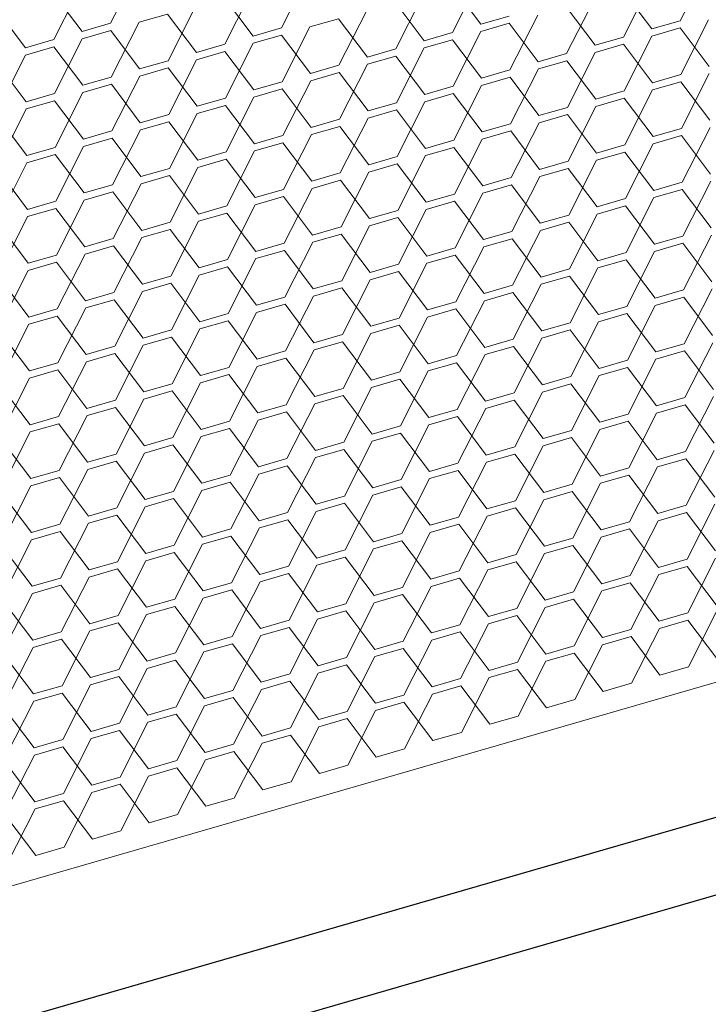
# Model space of a CAD drawing. Header units: millimetres. Extents: x 3925 to 5043, y -86 to 778.
# Tile 398 of 439: x 4943.7 to 4949.08, y 522.37 to 530.06. Entities that reach past the tile are written whole.
import ezdxf

# ---------------------------------------------------------------- set-up
doc = ezdxf.new("R2010")
doc.units = ezdxf.units.MM
doc.header["$LTSCALE"] = 46.255
doc.layers.add('H30K-DUST-FIDXF_CONTINUOUS_LINE', color=7, linetype='CONTINUOUS')
doc.layers.add('H30K-SPONGE-DXF_CONTINUOUS_LINE', color=7, linetype='CONTINUOUS')

msp = doc.modelspace()

# ---------------------------------------------------------------- linework, layer by layer
at = {"layer": 'H30K-DUST-FIDXF_CONTINUOUS_LINE', "color": 7, "linetype": 'Continuous', "lineweight": 0}
for p, q in [((4974.4435, 532.1964), (4911.206, 513.9186)), ((4944.4066, 530.0355), (4944.6238, 530.4642)), ((4945.7432, 529.9994), (4945.9605, 530.4281)), ((4948.8603, 530.0554), (4949.0776, 530.4841)), ((4947.0799, 529.9633), (4947.2971, 530.3919)), ((4948.4165, 529.9271), (4948.6338, 530.3558)), ((4944.1847, 529.9714), (4943.9582, 530.2718)), ((4943.9628, 529.9073), (4944.1801, 530.336)), ((4945.2994, 529.8711), (4945.5167, 530.2998)), ((4947.3017, 530.0274), (4947.0752, 530.3278)), ((4948.6384, 529.9913), (4948.4119, 530.2917)), ((4945.5213, 529.9353), (4945.2948, 530.2357)), ((4946.858, 529.8991), (4946.6315, 530.1996)), ((4946.6361, 529.835), (4946.8534, 530.2637)), ((4947.9727, 529.7989), (4948.19, 530.2276)), ((4943.7409, 529.8431), (4943.5144, 530.1436)), ((4944.8557, 529.7429), (4945.0729, 530.1716)), ((4946.1923, 529.7067), (4946.4096, 530.1354)), ((4948.1946, 529.863), (4947.9681, 530.1634)), ((4944.4119, 529.6146), (4944.6292, 530.0433)), ((4944.8511, 530.1074), (4944.6292, 530.0433)), ((4945.0776, 529.807), (4944.8511, 530.1074)), ((4946.1877, 530.0713), (4945.9658, 530.0072)), ((4946.4142, 529.7709), (4946.1877, 530.0713)), ((4947.3017, 530.0274), (4947.5236, 530.0915)), ((4947.529, 529.6706), (4947.7462, 530.0993)), ((4948.6384, 529.9913), (4948.8603, 530.0554)), ((4948.8656, 529.6345), (4949.0829, 530.0632)), ((4944.1847, 529.9714), (4944.4066, 530.0355)), ((4944.4073, 529.9792), (4944.1854, 529.915)), ((4944.6338, 529.6787), (4944.4073, 529.9792)), ((4945.5213, 529.9353), (4945.7432, 529.9994)), ((4945.7485, 529.5785), (4945.9658, 530.0072)), ((4946.858, 529.8991), (4947.0799, 529.9633)), ((4947.0852, 529.5424), (4947.3025, 529.971)), ((4947.5243, 530.0352), (4947.3025, 529.971)), ((4947.7509, 529.7347), (4947.5243, 530.0352)), ((4948.861, 529.999), (4948.6391, 529.9349)), ((4949.0875, 529.6986), (4948.861, 529.999)), ((4943.7409, 529.8431), (4943.9628, 529.9073)), ((4943.9681, 529.4864), (4944.1854, 529.915)), ((4945.7439, 529.943), (4945.522, 529.8789)), ((4945.9704, 529.6426), (4945.7439, 529.943)), ((4947.0806, 529.9069), (4946.8587, 529.8428)), ((4947.3071, 529.6065), (4947.0806, 529.9069)), ((4948.1946, 529.863), (4948.4165, 529.9271)), ((4948.4218, 529.5062), (4948.6391, 529.9349)), ((4943.9635, 529.8509), (4943.7416, 529.7868)), ((4944.19, 529.5505), (4943.9635, 529.8509)), ((4945.0776, 529.807), (4945.2994, 529.8711)), ((4945.3002, 529.8148), (4945.0783, 529.7506)), ((4945.5267, 529.5144), (4945.3002, 529.8148)), ((4945.3048, 529.4502), (4945.522, 529.8789)), ((4946.4142, 529.7709), (4946.6361, 529.835)), ((4946.6414, 529.4141), (4946.8587, 529.8428)), ((4947.9781, 529.378), (4948.1953, 529.8066)), ((4948.4172, 529.8708), (4948.1953, 529.8066)), ((4948.6437, 529.5704), (4948.4172, 529.8708)), ((4943.5244, 529.3581), (4943.7416, 529.7868)), ((4944.6338, 529.6787), (4944.8557, 529.7429)), ((4944.861, 529.322), (4945.0783, 529.7506)), ((4946.6368, 529.7786), (4946.4149, 529.7145)), ((4946.8633, 529.4782), (4946.6368, 529.7786)), ((4947.7509, 529.7347), (4947.9727, 529.7989)), ((4947.9735, 529.7425), (4947.7516, 529.6784)), ((4948.2, 529.4421), (4947.9735, 529.7425)), ((4943.7462, 529.4222), (4943.5197, 529.7226)), ((4944.8564, 529.6865), (4944.6345, 529.6224)), ((4945.0829, 529.3861), (4944.8564, 529.6865)), ((4945.9704, 529.6426), (4946.1923, 529.7067)), ((4946.1976, 529.2858), (4946.4149, 529.7145)), ((4947.3071, 529.6065), (4947.529, 529.6706)), ((4947.5343, 529.2497), (4947.7516, 529.6784)), ((4944.19, 529.5505), (4944.4119, 529.6146)), ((4944.4172, 529.1937), (4944.6345, 529.6224)), ((4945.5267, 529.5144), (4945.7485, 529.5785)), ((4945.7539, 529.1576), (4945.9711, 529.5862)), ((4946.193, 529.6504), (4945.9711, 529.5862)), ((4946.4195, 529.35), (4946.193, 529.6504)), ((4947.5297, 529.6142), (4947.3078, 529.5501)), ((4947.7562, 529.3138), (4947.5297, 529.6142)), ((4948.6437, 529.5704), (4948.8656, 529.6345)), ((4948.8663, 529.5781), (4948.6444, 529.514)), ((4949.0928, 529.2777), (4948.8663, 529.5781)), ((4948.8709, 529.2136), (4949.0882, 529.6422)), ((4944.4126, 529.5582), (4944.1907, 529.4941)), ((4944.6391, 529.2578), (4944.4126, 529.5582)), ((4945.7493, 529.5221), (4945.5274, 529.458)), ((4945.9758, 529.2217), (4945.7493, 529.5221)), ((4946.8633, 529.4782), (4947.0852, 529.5424)), ((4947.0905, 529.1214), (4947.3078, 529.5501)), ((4948.2, 529.4421), (4948.4218, 529.5062)), ((4948.4272, 529.0853), (4948.6444, 529.514)), ((4943.7462, 529.4222), (4943.9681, 529.4864)), ((4943.9688, 529.43), (4943.747, 529.3658)), ((4944.1953, 529.1296), (4943.9688, 529.43)), ((4943.9735, 529.0654), (4944.1907, 529.4941)), ((4945.0829, 529.3861), (4945.3048, 529.4502)), ((4945.3101, 529.0293), (4945.5274, 529.458)), ((4946.6468, 528.9932), (4946.864, 529.4218)), ((4947.0859, 529.486), (4946.864, 529.4218)), ((4947.3124, 529.1856), (4947.0859, 529.486)), ((4948.4226, 529.4498), (4948.2007, 529.3857)), ((4948.6491, 529.1494), (4948.4226, 529.4498)), ((4943.5297, 528.9372), (4943.747, 529.3658)), ((4945.3055, 529.3938), (4945.0836, 529.3297)), ((4945.532, 529.0934), (4945.3055, 529.3938)), ((4946.4195, 529.35), (4946.6414, 529.4141)), ((4946.6421, 529.3577), (4946.4202, 529.2936)), ((4946.8686, 529.0573), (4946.6421, 529.3577)), ((4947.7562, 529.3138), (4947.9781, 529.378)), ((4947.9834, 528.957), (4948.2007, 529.3857)), ((4943.7516, 529.0013), (4943.5251, 529.3017)), ((4944.6391, 529.2578), (4944.861, 529.322)), ((4944.8663, 528.901), (4945.0836, 529.3297)), ((4945.9758, 529.2217), (4946.1976, 529.2858)), ((4946.203, 528.8649), (4946.4202, 529.2936)), ((4947.9788, 529.3216), (4947.7569, 529.2574)), ((4948.2053, 529.0212), (4947.9788, 529.3216)), ((4944.1953, 529.1296), (4944.4172, 529.1937)), ((4944.4226, 528.7728), (4944.6398, 529.2014)), ((4944.8617, 529.2656), (4944.6398, 529.2014)), ((4945.0882, 528.9652), (4944.8617, 529.2656)), ((4946.1984, 529.2294), (4945.9765, 529.1653)), ((4946.4249, 528.929), (4946.1984, 529.2294)), ((4947.3124, 529.1856), (4947.5343, 529.2497)), ((4947.535, 529.1933), (4947.3131, 529.1292)), ((4947.7615, 528.8929), (4947.535, 529.1933)), ((4947.5396, 528.8288), (4947.7569, 529.2574)), ((4948.6491, 529.1494), (4948.8709, 529.2136)), ((4948.8763, 528.7926), (4949.0935, 529.2213)), ((4944.4179, 529.1373), (4944.1961, 529.0732)), ((4944.6444, 528.8369), (4944.4179, 529.1373)), ((4945.532, 529.0934), (4945.7539, 529.1576)), ((4945.7592, 528.7366), (4945.9765, 529.1653)), ((4946.8686, 529.0573), (4947.0905, 529.1214)), ((4947.0959, 528.7005), (4947.3131, 529.1292)), ((4948.8717, 529.1572), (4948.6498, 529.093)), ((4949.0982, 528.8568), (4948.8717, 529.1572)), ((4943.7516, 529.0013), (4943.9735, 529.0654)), ((4943.9788, 528.6445), (4944.1961, 529.0732)), ((4945.3154, 528.6084), (4945.5327, 529.037)), ((4945.7546, 529.1012), (4945.5327, 529.037)), ((4945.9811, 528.8008), (4945.7546, 529.1012)), ((4947.0912, 529.065), (4946.8694, 529.0009)), ((4947.3177, 528.7646), (4947.0912, 529.065)), ((4948.2053, 529.0212), (4948.4272, 529.0853)), ((4948.4325, 528.6644), (4948.6498, 529.093)), ((4943.9742, 529.009), (4943.7523, 528.9449)), ((4944.2007, 528.7086), (4943.9742, 529.009)), ((4945.0882, 528.9652), (4945.3101, 529.0293)), ((4945.3108, 528.9729), (4945.0889, 528.9088)), ((4945.5373, 528.6725), (4945.3108, 528.9729)), ((4946.4249, 528.929), (4946.6468, 528.9932)), ((4946.6521, 528.5722), (4946.8694, 529.0009)), ((4947.9887, 528.5361), (4948.206, 528.9648)), ((4948.4279, 529.0289), (4948.206, 528.9648)), ((4948.6544, 528.7285), (4948.4279, 529.0289)), ((4943.535, 528.5162), (4943.7523, 528.9449)), ((4944.6444, 528.8369), (4944.8663, 528.901)), ((4944.8717, 528.4801), (4945.0889, 528.9088)), ((4946.6475, 528.9368), (4946.4256, 528.8726)), ((4946.874, 528.6364), (4946.6475, 528.9368)), ((4947.7615, 528.8929), (4947.9834, 528.957)), ((4947.9841, 528.9006), (4947.7622, 528.8365)), ((4948.2106, 528.6002), (4947.9841, 528.9006)), ((4943.7569, 528.5804), (4943.5304, 528.8808)), ((4944.867, 528.8446), (4944.6452, 528.7805)), ((4945.0936, 528.5442), (4944.867, 528.8446)), ((4945.9811, 528.8008), (4946.203, 528.8649)), ((4946.2037, 528.8085), (4945.9818, 528.7444)), ((4946.4302, 528.5081), (4946.2037, 528.8085)), ((4946.2083, 528.444), (4946.4256, 528.8726)), ((4947.3177, 528.7646), (4947.5396, 528.8288)), ((4947.545, 528.4078), (4947.7622, 528.8365)), ((4944.2007, 528.7086), (4944.4226, 528.7728)), ((4944.4279, 528.3518), (4944.6452, 528.7805)), ((4945.5373, 528.6725), (4945.7592, 528.7366)), ((4945.7645, 528.3157), (4945.9818, 528.7444)), ((4947.5403, 528.7724), (4947.3185, 528.7082)), ((4947.7668, 528.472), (4947.5403, 528.7724)), ((4948.6544, 528.7285), (4948.8763, 528.7926)), ((4948.877, 528.7362), (4948.6551, 528.6721)), ((4949.1035, 528.4358), (4948.877, 528.7362)), ((4948.8816, 528.3717), (4949.0989, 528.8004)), ((4943.9841, 528.2236), (4944.2014, 528.6522)), ((4944.4233, 528.7164), (4944.2014, 528.6522)), ((4944.6498, 528.416), (4944.4233, 528.7164)), ((4945.7599, 528.6802), (4945.538, 528.6161)), ((4945.9864, 528.3798), (4945.7599, 528.6802)), ((4946.874, 528.6364), (4947.0959, 528.7005)), ((4947.1012, 528.2796), (4947.3185, 528.7082)), ((4948.2106, 528.6002), (4948.4325, 528.6644)), ((4948.4378, 528.2434), (4948.6551, 528.6721)), ((4943.7569, 528.5804), (4943.9788, 528.6445)), ((4943.9795, 528.5881), (4943.7576, 528.524)), ((4944.206, 528.2877), (4943.9795, 528.5881)), ((4945.0936, 528.5442), (4945.3154, 528.6084)), ((4945.3208, 528.1874), (4945.538, 528.6161)), ((4946.6574, 528.1513), (4946.8747, 528.58)), ((4947.0966, 528.6441), (4946.8747, 528.58)), ((4947.3231, 528.3437), (4947.0966, 528.6441)), ((4948.4332, 528.608), (4948.2113, 528.5438)), ((4948.6597, 528.3076), (4948.4332, 528.608)), ((4943.5403, 528.0953), (4943.7576, 528.524)), ((4945.3162, 528.552), (4945.0943, 528.4878)), ((4945.5427, 528.2516), (4945.3162, 528.552)), ((4946.4302, 528.5081), (4946.6521, 528.5722)), ((4946.6528, 528.5158), (4946.4309, 528.4517)), ((4946.8793, 528.2154), (4946.6528, 528.5158)), ((4947.7668, 528.472), (4947.9887, 528.5361)), ((4947.9941, 528.1152), (4948.2113, 528.5438)), ((4943.7622, 528.1594), (4943.5357, 528.4598)), ((4944.6498, 528.416), (4944.8717, 528.4801)), ((4944.8724, 528.4237), (4944.6505, 528.3596)), ((4945.0989, 528.1233), (4944.8724, 528.4237)), ((4944.877, 528.0592), (4945.0943, 528.4878)), ((4945.9864, 528.3798), (4946.2083, 528.444)), ((4946.2136, 528.023), (4946.4309, 528.4517)), ((4947.9894, 528.4797), (4947.7676, 528.4156)), ((4948.2159, 528.1793), (4947.9894, 528.4797)), ((4944.206, 528.2877), (4944.4279, 528.3518)), ((4944.4332, 527.9309), (4944.6505, 528.3596)), ((4946.209, 528.3876), (4945.9871, 528.3234)), ((4946.4355, 528.0872), (4946.209, 528.3876)), ((4947.3231, 528.3437), (4947.545, 528.4078)), ((4947.5457, 528.3514), (4947.3238, 528.2873)), ((4947.7722, 528.051), (4947.5457, 528.3514)), ((4947.5503, 527.9869), (4947.7676, 528.4156)), ((4948.6597, 528.3076), (4948.8816, 528.3717)), ((4948.8869, 527.9508), (4949.1042, 528.3794)), ((4944.4286, 528.2954), (4944.2067, 528.2313)), ((4944.6551, 527.995), (4944.4286, 528.2954)), ((4945.5427, 528.2516), (4945.7645, 528.3157)), ((4945.7699, 527.8948), (4945.9871, 528.3234)), ((4946.8793, 528.2154), (4947.1012, 528.2796)), ((4947.1065, 527.8586), (4947.3238, 528.2873)), ((4948.8823, 528.3153), (4948.6604, 528.2512)), ((4949.1088, 528.0149), (4948.8823, 528.3153)), ((4943.7622, 528.1594), (4943.9841, 528.2236)), ((4943.9895, 527.8026), (4944.2067, 528.2313)), ((4945.3261, 527.7665), (4945.5434, 528.1952)), ((4945.7653, 528.2593), (4945.5434, 528.1952)), ((4945.9918, 527.9589), (4945.7653, 528.2593)), ((4947.1019, 528.2232), (4946.88, 528.159)), ((4947.3284, 527.9228), (4947.1019, 528.2232)), ((4948.2159, 528.1793), (4948.4378, 528.2434)), ((4948.4432, 527.8225), (4948.6604, 528.2512)), ((4943.9848, 528.1672), (4943.7629, 528.103)), ((4944.2113, 527.8668), (4943.9848, 528.1672)), ((4945.0989, 528.1233), (4945.3208, 528.1874)), ((4945.3215, 528.131), (4945.0996, 528.0669)), ((4945.548, 527.8306), (4945.3215, 528.131)), ((4946.4355, 528.0872), (4946.6574, 528.1513)), ((4946.6627, 527.7304), (4946.88, 528.159)), ((4947.7722, 528.051), (4947.9941, 528.1152)), ((4947.9994, 527.6942), (4948.2167, 528.1229)), ((4948.4385, 528.187), (4948.2167, 528.1229)), ((4948.6651, 527.8866), (4948.4385, 528.187)), ((4943.7676, 527.7385), (4943.5411, 528.0389)), ((4943.5457, 527.6744), (4943.7629, 528.103)), ((4944.6551, 527.995), (4944.877, 528.0592)), ((4944.8823, 527.6382), (4945.0996, 528.0669)), ((4946.6581, 528.0949), (4946.4362, 528.0308)), ((4946.8846, 527.7945), (4946.6581, 528.0949)), ((4947.9948, 528.0588), (4947.7729, 527.9946)), ((4948.2213, 527.7584), (4947.9948, 528.0588)), ((4944.8777, 528.0028), (4944.6558, 527.9386)), ((4945.1042, 527.7024), (4944.8777, 528.0028)), ((4945.9918, 527.9589), (4946.2136, 528.023)), ((4946.2144, 527.9666), (4945.9925, 527.9025)), ((4946.4409, 527.6662), (4946.2144, 527.9666)), ((4946.219, 527.6021), (4946.4362, 528.0308)), ((4947.3284, 527.9228), (4947.5503, 527.9869)), ((4947.5556, 527.566), (4947.7729, 527.9946)), ((4948.8923, 527.5298), (4949.1095, 527.9585)), ((4944.2113, 527.8668), (4944.4332, 527.9309)), ((4944.4386, 527.51), (4944.6558, 527.9386)), ((4945.548, 527.8306), (4945.7699, 527.8948)), ((4945.7752, 527.4738), (4945.9925, 527.9025)), ((4947.551, 527.9305), (4947.3291, 527.8664)), ((4947.7775, 527.6301), (4947.551, 527.9305)), ((4948.6651, 527.8866), (4948.8869, 527.9508)), ((4948.8877, 527.8944), (4948.6658, 527.8302)), ((4949.1142, 527.594), (4948.8877, 527.8944)), ((4943.9948, 527.3817), (4944.2121, 527.8104)), ((4944.4339, 527.8745), (4944.2121, 527.8104)), ((4944.6604, 527.5741), (4944.4339, 527.8745)), ((4945.7706, 527.8384), (4945.5487, 527.7742)), ((4945.9971, 527.538), (4945.7706, 527.8384)), ((4946.8846, 527.7945), (4947.1065, 527.8586)), ((4947.1118, 527.4377), (4947.3291, 527.8664)), ((4948.2213, 527.7584), (4948.4432, 527.8225)), ((4948.4485, 527.4016), (4948.6658, 527.8302)), ((4943.7676, 527.7385), (4943.9895, 527.8026)), ((4943.9902, 527.7462), (4943.7683, 527.6821)), ((4944.2167, 527.4458), (4943.9902, 527.7462)), ((4945.1042, 527.7024), (4945.3261, 527.7665)), ((4945.3314, 527.3456), (4945.5487, 527.7742)), ((4946.4409, 527.6662), (4946.6627, 527.7304)), ((4946.6681, 527.3094), (4946.8853, 527.7381)), ((4947.1072, 527.8022), (4946.8853, 527.7381)), ((4947.3337, 527.5018), (4947.1072, 527.8022)), ((4948.4439, 527.7661), (4948.222, 527.702)), ((4948.6704, 527.4657), (4948.4439, 527.7661)), ((4943.551, 527.2534), (4943.7683, 527.6821)), ((4945.3268, 527.7101), (4945.1049, 527.646)), ((4945.5533, 527.4097), (4945.3268, 527.7101)), ((4946.6635, 527.674), (4946.4416, 527.6098)), ((4946.89, 527.3736), (4946.6635, 527.674)), ((4947.7775, 527.6301), (4947.9994, 527.6942)), ((4948.0047, 527.2733), (4948.222, 527.702)), ((4943.7729, 527.3176), (4943.5464, 527.618)), ((4944.6604, 527.5741), (4944.8823, 527.6382)), ((4944.883, 527.5818), (4944.6612, 527.5177)), ((4945.1095, 527.2814), (4944.883, 527.5818)), ((4944.8877, 527.2173), (4945.1049, 527.646)), ((4945.9971, 527.538), (4946.219, 527.6021)), ((4946.2243, 527.1812), (4946.4416, 527.6098)), ((4947.561, 527.145), (4947.7782, 527.5737)), ((4948.0001, 527.6378), (4947.7782, 527.5737)), ((4948.2266, 527.3374), (4948.0001, 527.6378)), ((4944.2167, 527.4458), (4944.4386, 527.51)), ((4944.4439, 527.089), (4944.6612, 527.5177)), ((4946.2197, 527.5457), (4945.9978, 527.4816)), ((4946.4462, 527.2453), (4946.2197, 527.5457)), ((4947.3337, 527.5018), (4947.5556, 527.566)), ((4947.5563, 527.5096), (4947.3344, 527.4454)), ((4947.7828, 527.2092), (4947.5563, 527.5096)), ((4948.6704, 527.4657), (4948.8923, 527.5298)), ((4948.8976, 527.1089), (4949.1149, 527.5376)), ((4944.4393, 527.4536), (4944.2174, 527.3894)), ((4944.6658, 527.1532), (4944.4393, 527.4536)), ((4945.5533, 527.4097), (4945.7752, 527.4738)), ((4945.7805, 527.0529), (4945.9978, 527.4816)), ((4946.89, 527.3736), (4947.1118, 527.4377)), ((4947.1172, 527.0168), (4947.3344, 527.4454)), ((4948.893, 527.4734), (4948.6711, 527.4093)), ((4949.1195, 527.173), (4948.893, 527.4734)), ((4943.7729, 527.3176), (4943.9948, 527.3817)), ((4944.0001, 526.9608), (4944.2174, 527.3894)), ((4945.1095, 527.2814), (4945.3314, 527.3456)), ((4945.3368, 526.9246), (4945.554, 527.3533)), ((4945.7759, 527.4174), (4945.554, 527.3533)), ((4946.0024, 527.117), (4945.7759, 527.4174)), ((4947.1126, 527.3813), (4946.8907, 527.3172)), ((4947.3391, 527.0809), (4947.1126, 527.3813)), ((4948.2266, 527.3374), (4948.4485, 527.4016)), ((4948.4492, 527.3452), (4948.2273, 527.281)), ((4948.6757, 527.0448), (4948.4492, 527.3452)), ((4948.4538, 526.9806), (4948.6711, 527.4093)), ((4943.9955, 527.3253), (4943.7736, 527.2612)), ((4944.222, 527.0249), (4943.9955, 527.3253)), ((4945.3321, 527.2892), (4945.1103, 527.225)), ((4945.5586, 526.9888), (4945.3321, 527.2892)), ((4946.4462, 527.2453), (4946.6681, 527.3094)), ((4946.6734, 526.8885), (4946.8907, 527.3172)), ((4947.7828, 527.2092), (4948.0047, 527.2733)), ((4948.0101, 526.8524), (4948.2273, 527.281)), ((4943.7782, 526.8966), (4943.5517, 527.197)), ((4943.5563, 526.8325), (4943.7736, 527.2612)), ((4944.6658, 527.1532), (4944.8877, 527.2173)), ((4944.893, 526.7964), (4945.1103, 527.225)), ((4946.2296, 526.7602), (4946.4469, 527.1889)), ((4946.6688, 527.253), (4946.4469, 527.1889)), ((4946.8953, 526.9526), (4946.6688, 527.253)), ((4948.0054, 527.2169), (4947.7836, 527.1528)), ((4948.2319, 526.9165), (4948.0054, 527.2169)), ((4944.8884, 527.1609), (4944.6665, 527.0968)), ((4945.1149, 526.8605), (4944.8884, 527.1609)), ((4946.0024, 527.117), (4946.2243, 527.1812)), ((4946.225, 527.1248), (4946.0031, 527.0606)), ((4946.4515, 526.8244), (4946.225, 527.1248)), ((4947.3391, 527.0809), (4947.561, 527.145)), ((4947.5663, 526.7241), (4947.7836, 527.1528)), ((4948.9029, 526.688), (4949.1202, 527.1166)), ((4944.222, 527.0249), (4944.4439, 527.089)), ((4944.4492, 526.6681), (4944.6665, 527.0968)), ((4945.5586, 526.9888), (4945.7805, 527.0529)), ((4945.7859, 526.632), (4946.0031, 527.0606)), ((4947.5617, 527.0886), (4947.3398, 527.0245)), ((4947.7882, 526.7882), (4947.5617, 527.0886)), ((4948.6757, 527.0448), (4948.8976, 527.1089)), ((4948.8983, 527.0525), (4948.6764, 526.9884)), ((4949.1248, 526.7521), (4948.8983, 527.0525)), ((4943.7782, 526.8966), (4944.0001, 526.9608)), ((4944.0054, 526.5398), (4944.2227, 526.9685)), ((4944.4446, 527.0326), (4944.2227, 526.9685)), ((4944.6711, 526.7322), (4944.4446, 527.0326)), ((4945.7812, 526.9965), (4945.5594, 526.9324)), ((4946.0077, 526.6961), (4945.7812, 526.9965)), ((4946.8953, 526.9526), (4947.1172, 527.0168)), ((4947.1179, 526.9604), (4946.896, 526.8962)), ((4947.3444, 526.66), (4947.1179, 526.9604)), ((4947.1225, 526.5958), (4947.3398, 527.0245)), ((4948.2319, 526.9165), (4948.4538, 526.9806)), ((4948.4592, 526.5597), (4948.6764, 526.9884)), ((4944.0008, 526.9044), (4943.7789, 526.8402)), ((4944.2273, 526.604), (4944.0008, 526.9044)), ((4945.1149, 526.8605), (4945.3368, 526.9246)), ((4945.3421, 526.5037), (4945.5594, 526.9324)), ((4946.4515, 526.8244), (4946.6734, 526.8885)), ((4946.6787, 526.4676), (4946.896, 526.8962)), ((4948.4545, 526.9242), (4948.2327, 526.8601)), ((4948.681, 526.6238), (4948.4545, 526.9242)), ((4943.5617, 526.4116), (4943.7789, 526.8402)), ((4944.8983, 526.3754), (4945.1156, 526.8041)), ((4945.3375, 526.8682), (4945.1156, 526.8041)), ((4945.564, 526.5678), (4945.3375, 526.8682)), ((4946.6741, 526.8321), (4946.4522, 526.768)), ((4946.9006, 526.5317), (4946.6741, 526.8321)), ((4947.7882, 526.7882), (4948.0101, 526.8524)), ((4948.0154, 526.4314), (4948.2327, 526.8601)), ((4943.7836, 526.4757), (4943.5571, 526.7761)), ((4944.6711, 526.7322), (4944.893, 526.7964)), ((4944.8937, 526.74), (4944.6718, 526.6758)), ((4945.1202, 526.4396), (4944.8937, 526.74)), ((4946.0077, 526.6961), (4946.2296, 526.7602)), ((4946.235, 526.3393), (4946.4522, 526.768)), ((4947.5716, 526.3032), (4947.7889, 526.7318)), ((4948.0108, 526.796), (4947.7889, 526.7318)), ((4948.2373, 526.4956), (4948.0108, 526.796)), ((4944.2273, 526.604), (4944.4492, 526.6681)), ((4944.4545, 526.2472), (4944.6718, 526.6758)), ((4946.2304, 526.7038), (4946.0085, 526.6397)), ((4946.4569, 526.4034), (4946.2304, 526.7038)), ((4947.3444, 526.66), (4947.5663, 526.7241)), ((4947.567, 526.6677), (4947.3451, 526.6036)), ((4947.7935, 526.3673), (4947.567, 526.6677)), ((4948.681, 526.6238), (4948.9029, 526.688)), ((4948.9083, 526.267), (4949.1255, 526.6957)), ((4944.4499, 526.6117), (4944.228, 526.5476)), ((4944.6764, 526.3113), (4944.4499, 526.6117)), ((4945.564, 526.5678), (4945.7859, 526.632)), ((4945.7866, 526.5756), (4945.5647, 526.5114)), ((4946.0131, 526.2752), (4945.7866, 526.5756)), ((4945.7912, 526.211), (4946.0085, 526.6397)), ((4946.9006, 526.5317), (4947.1225, 526.5958)), ((4947.1278, 526.1749), (4947.3451, 526.6036)), ((4948.9036, 526.6316), (4948.6818, 526.5674)), ((4949.1301, 526.3312), (4948.9036, 526.6316)), ((4943.7836, 526.4757), (4944.0054, 526.5398)), ((4944.0108, 526.1189), (4944.228, 526.5476)), ((4945.1202, 526.4396), (4945.3421, 526.5037)), ((4945.3474, 526.0828), (4945.5647, 526.5114)), ((4947.1232, 526.5394), (4946.9013, 526.4753)), ((4947.3497, 526.239), (4947.1232, 526.5394)), ((4948.2373, 526.4956), (4948.4592, 526.5597)), ((4948.4599, 526.5033), (4948.238, 526.4392)), ((4948.6864, 526.2029), (4948.4599, 526.5033)), ((4948.4645, 526.1388), (4948.6818, 526.5674)), ((4943.567, 525.9906), (4943.7843, 526.4193)), ((4944.0062, 526.4834), (4943.7843, 526.4193)), ((4944.2327, 526.183), (4944.0062, 526.4834)), ((4945.3428, 526.4473), (4945.1209, 526.3832)), ((4945.5693, 526.1469), (4945.3428, 526.4473)), ((4946.4569, 526.4034), (4946.6787, 526.4676)), ((4946.6841, 526.0466), (4946.9013, 526.4753)), ((4947.7935, 526.3673), (4948.0154, 526.4314)), ((4948.0207, 526.0105), (4948.238, 526.4392)), ((4943.7889, 526.0548), (4943.5624, 526.3552)), ((4944.6764, 526.3113), (4944.8983, 526.3754)), ((4944.9037, 525.9545), (4945.1209, 526.3832)), ((4946.2403, 525.9184), (4946.4576, 526.347)), ((4946.6795, 526.4112), (4946.4576, 526.347)), ((4946.906, 526.1108), (4946.6795, 526.4112)), ((4948.0161, 526.375), (4947.7942, 526.3109)), ((4948.2426, 526.0746), (4948.0161, 526.375)), ((4944.899, 526.319), (4944.6771, 526.2549)), ((4945.1255, 526.0186), (4944.899, 526.319)), ((4946.0131, 526.2752), (4946.235, 526.3393)), ((4946.2357, 526.2829), (4946.0138, 526.2188)), ((4946.4622, 525.9825), (4946.2357, 526.2829)), ((4947.3497, 526.239), (4947.5716, 526.3032)), ((4947.5769, 525.8822), (4947.7942, 526.3109)), ((4948.6864, 526.2029), (4948.9083, 526.267)), ((4948.9136, 525.8461), (4949.1309, 526.2748)), ((4944.2327, 526.183), (4944.4545, 526.2472)), ((4944.4553, 526.1908), (4944.2334, 526.1267)), ((4944.6818, 525.8904), (4944.4553, 526.1908)), ((4944.4599, 525.8262), (4944.6771, 526.2549)), ((4945.5693, 526.1469), (4945.7912, 526.211)), ((4945.7965, 525.7901), (4946.0138, 526.2188)), ((4947.5723, 526.2468), (4947.3504, 526.1827)), ((4947.7988, 525.9464), (4947.5723, 526.2468)), ((4948.909, 526.2106), (4948.6871, 526.1465)), ((4949.1355, 525.9102), (4948.909, 526.2106)), ((4943.7889, 526.0548), (4944.0108, 526.1189)), ((4944.0161, 525.698), (4944.2334, 526.1267)), ((4945.7919, 526.1547), (4945.57, 526.0905)), ((4946.0184, 525.8542), (4945.7919, 526.1547)), ((4946.906, 526.1108), (4947.1278, 526.1749)), ((4947.1286, 526.1185), (4946.9067, 526.0544)), ((4947.3551, 525.8181), (4947.1286, 526.1185)), ((4947.1332, 525.754), (4947.3504, 526.1827)), ((4948.2426, 526.0746), (4948.4645, 526.1388)), ((4948.4698, 525.7178), (4948.6871, 526.1465)), ((4944.0115, 526.0625), (4943.7896, 525.9984)), ((4944.238, 525.7621), (4944.0115, 526.0625)), ((4945.1255, 526.0186), (4945.3474, 526.0828)), ((4945.3528, 525.6618), (4945.57, 526.0905)), ((4946.4622, 525.9825), (4946.6841, 526.0466)), ((4946.6894, 525.6257), (4946.9067, 526.0544)), ((4948.4652, 526.0824), (4948.2433, 526.0183)), ((4948.6917, 525.782), (4948.4652, 526.0824)), ((4943.5723, 525.5697), (4943.7896, 525.9984)), ((4944.909, 525.5336), (4945.1263, 525.9623)), ((4945.3481, 526.0264), (4945.1263, 525.9623)), ((4945.5746, 525.726), (4945.3481, 526.0264)), ((4946.6848, 525.9903), (4946.4629, 525.9261)), ((4946.9113, 525.6898), (4946.6848, 525.9903)), ((4947.7988, 525.9464), (4948.0207, 526.0105)), ((4948.026, 525.5896), (4948.2433, 526.0183)), ((4943.7942, 525.6338), (4943.5677, 525.9343)), ((4944.6818, 525.8904), (4944.9037, 525.9545)), ((4944.9044, 525.8981), (4944.6825, 525.834)), ((4945.1309, 525.5977), (4944.9044, 525.8981)), ((4946.0184, 525.8542), (4946.2403, 525.9184)), ((4946.2456, 525.4975), (4946.4629, 525.9261)), ((4947.3551, 525.8181), (4947.5769, 525.8822)), ((4947.5823, 525.4613), (4947.7995, 525.89)), ((4948.0214, 525.9541), (4947.7995, 525.89)), ((4948.2479, 525.6537), (4948.0214, 525.9541)), ((4944.238, 525.7621), (4944.4599, 525.8262)), ((4944.4652, 525.4053), (4944.6825, 525.834)), ((4946.241, 525.862), (4946.0191, 525.7979)), ((4946.4675, 525.5616), (4946.241, 525.862)), ((4947.5777, 525.8259), (4947.3558, 525.7617)), ((4947.8042, 525.5255), (4947.5777, 525.8259)), ((4948.6917, 525.782), (4948.9136, 525.8461)), ((4948.9189, 525.4252), (4949.1362, 525.8539)), ((4944.4606, 525.7699), (4944.2387, 525.7057)), ((4944.6871, 525.4695), (4944.4606, 525.7699)), ((4945.5746, 525.726), (4945.7965, 525.7901)), ((4945.7972, 525.7337), (4945.5754, 525.6696)), ((4946.0237, 525.4333), (4945.7972, 525.7337)), ((4945.8019, 525.3692), (4946.0191, 525.7979)), ((4946.9113, 525.6898), (4947.1332, 525.754)), ((4947.1385, 525.3331), (4947.3558, 525.7617)), ((4948.9143, 525.7897), (4948.6924, 525.7256)), ((4949.1408, 525.4893), (4948.9143, 525.7897)), ((4943.7942, 525.6338), (4944.0161, 525.698)), ((4944.0214, 525.2771), (4944.2387, 525.7057)), ((4945.1309, 525.5977), (4945.3528, 525.6618)), ((4945.3581, 525.2409), (4945.5754, 525.6696)), ((4947.1339, 525.6976), (4946.912, 525.6335)), ((4947.3604, 525.3972), (4947.1339, 525.6976)), ((4948.2479, 525.6537), (4948.4698, 525.7178)), ((4948.4705, 525.6615), (4948.2486, 525.5973)), ((4948.697, 525.3611), (4948.4705, 525.6615)), ((4948.4752, 525.2969), (4948.6924, 525.7256)), ((4943.5777, 525.1488), (4943.7949, 525.5775)), ((4944.0168, 525.6416), (4943.7949, 525.5775)), ((4944.2433, 525.3412), (4944.0168, 525.6416)), ((4945.3535, 525.6055), (4945.1316, 525.5413)), ((4945.58, 525.3051), (4945.3535, 525.6055)), ((4946.4675, 525.5616), (4946.6894, 525.6257)), ((4946.6947, 525.2048), (4946.912, 525.6335)), ((4947.8042, 525.5255), (4948.026, 525.5896)), ((4948.0314, 525.1687), (4948.2486, 525.5973)), ((4943.7996, 525.2129), (4943.573, 525.5133)), ((4944.6871, 525.4695), (4944.909, 525.5336)), ((4944.9143, 525.1127), (4945.1316, 525.5413)), ((4946.0237, 525.4333), (4946.2456, 525.4975)), ((4946.251, 525.0765), (4946.4682, 525.5052)), ((4946.6901, 525.5693), (4946.4682, 525.5052)), ((4946.9166, 525.2689), (4946.6901, 525.5693)), ((4948.0268, 525.5332), (4947.8049, 525.4691)), ((4948.2533, 525.2328), (4948.0268, 525.5332)), ((4944.9097, 525.4772), (4944.6878, 525.4131)), ((4945.1362, 525.1768), (4944.9097, 525.4772)), ((4946.2463, 525.4411), (4946.0245, 525.3769)), ((4946.4728, 525.1407), (4946.2463, 525.4411)), ((4947.3604, 525.3972), (4947.5823, 525.4613)), ((4947.5876, 525.0404), (4947.8049, 525.4691)), ((4948.697, 525.3611), (4948.9189, 525.4252)), ((4948.9243, 525.0043), (4949.1415, 525.4329)), ((4944.2433, 525.3412), (4944.4652, 525.4053)), ((4944.4659, 525.3489), (4944.244, 525.2848)), ((4944.6924, 525.0485), (4944.4659, 525.3489)), ((4944.4705, 524.9844), (4944.6878, 525.4131)), ((4945.58, 525.3051), (4945.8019, 525.3692)), ((4945.8072, 524.9483), (4946.0245, 525.3769)), ((4947.583, 525.4049), (4947.3611, 525.3408)), ((4947.8095, 525.1045), (4947.583, 525.4049)), ((4948.9196, 525.3688), (4948.6978, 525.3047)), ((4949.1461, 525.0684), (4948.9196, 525.3688)), ((4943.7996, 525.2129), (4944.0214, 525.2771)), ((4944.0268, 524.8561), (4944.244, 525.2848)), ((4945.8026, 525.3128), (4945.5807, 525.2487)), ((4946.0291, 525.0124), (4945.8026, 525.3128)), ((4946.9166, 525.2689), (4947.1385, 525.3331)), ((4947.1392, 525.2767), (4946.9173, 525.2125)), ((4947.3657, 524.9763), (4947.1392, 525.2767)), ((4947.1438, 524.9121), (4947.3611, 525.3408)), ((4948.2533, 525.2328), (4948.4752, 525.2969)), ((4948.4805, 524.876), (4948.6978, 525.3047)), ((4944.0222, 525.2207), (4943.8003, 525.1565)), ((4944.2487, 524.9203), (4944.0222, 525.2207)), ((4945.1362, 525.1768), (4945.3581, 525.2409)), ((4945.3634, 524.82), (4945.5807, 525.2487)), ((4946.4728, 525.1407), (4946.6947, 525.2048)), ((4946.7001, 524.7839), (4946.9173, 525.2125)), ((4948.4759, 525.2405), (4948.254, 525.1764)), ((4948.7024, 524.9401), (4948.4759, 525.2405)), ((4943.583, 524.7279), (4943.8003, 525.1565)), ((4944.6924, 525.0485), (4944.9143, 525.1127)), ((4944.9196, 524.6917), (4945.1369, 525.1204)), ((4945.3588, 525.1845), (4945.1369, 525.1204)), ((4945.5853, 524.8841), (4945.3588, 525.1845)), ((4946.6954, 525.1484), (4946.4736, 525.0843)), ((4946.9219, 524.848), (4946.6954, 525.1484)), ((4947.8095, 525.1045), (4948.0314, 525.1687)), ((4948.0321, 525.1123), (4947.8102, 525.0481)), ((4948.2586, 524.8119), (4948.0321, 525.1123)), ((4948.0367, 524.7477), (4948.254, 525.1764)), ((4943.8049, 524.792), (4943.5784, 525.0924)), ((4944.915, 525.0563), (4944.6931, 524.9921)), ((4945.1415, 524.7559), (4944.915, 525.0563)), ((4946.0291, 525.0124), (4946.251, 525.0765)), ((4946.2563, 524.6556), (4946.4736, 525.0843)), ((4947.3657, 524.9763), (4947.5876, 525.0404)), ((4947.5929, 524.6195), (4947.8102, 525.0481)), ((4944.2487, 524.9203), (4944.4705, 524.9844)), ((4944.4759, 524.5635), (4944.6931, 524.9921)), ((4946.2517, 525.0201), (4946.0298, 524.956)), ((4946.4782, 524.7197), (4946.2517, 525.0201)), ((4947.5883, 524.984), (4947.3664, 524.9199)), ((4947.8148, 524.6836), (4947.5883, 524.984)), ((4948.7024, 524.9401), (4948.9243, 525.0043)), ((4944.4713, 524.928), (4944.2494, 524.8639)), ((4944.6978, 524.6276), (4944.4713, 524.928)), ((4945.5853, 524.8841), (4945.8072, 524.9483)), ((4945.8079, 524.8919), (4945.586, 524.8277)), ((4946.0344, 524.5915), (4945.8079, 524.8919)), ((4945.8125, 524.5273), (4946.0298, 524.956)), ((4946.9219, 524.848), (4947.1438, 524.9121)), ((4947.1492, 524.4912), (4947.3664, 524.9199)), ((4943.8049, 524.792), (4944.0268, 524.8561)), ((4944.0321, 524.4352), (4944.2494, 524.8639)), ((4945.1415, 524.7559), (4945.3634, 524.82)), ((4945.3687, 524.3991), (4945.586, 524.8277)), ((4947.1445, 524.8557), (4946.9227, 524.7916)), ((4947.3711, 524.5553), (4947.1445, 524.8557)), ((4948.2586, 524.8119), (4948.4805, 524.876)), ((4943.5883, 524.3069), (4943.8056, 524.7356)), ((4944.0275, 524.7997), (4943.8056, 524.7356)), ((4944.254, 524.4993), (4944.0275, 524.7997)), ((4945.3641, 524.7636), (4945.1422, 524.6995)), ((4945.5906, 524.4632), (4945.3641, 524.7636)), ((4946.4782, 524.7197), (4946.7001, 524.7839)), ((4946.7008, 524.7275), (4946.4789, 524.6633)), ((4946.9273, 524.4271), (4946.7008, 524.7275)), ((4946.7054, 524.3629), (4946.9227, 524.7916)), ((4947.8148, 524.6836), (4948.0367, 524.7477)), ((4943.8102, 524.3711), (4943.5837, 524.6715)), ((4944.6978, 524.6276), (4944.9196, 524.6917)), ((4944.925, 524.2708), (4945.1422, 524.6995)), ((4946.0344, 524.5915), (4946.2563, 524.6556)), ((4946.2616, 524.2347), (4946.4789, 524.6633)), ((4944.4812, 524.1425), (4944.6985, 524.5712)), ((4944.9204, 524.6353), (4944.6985, 524.5712)), ((4945.1469, 524.3349), (4944.9204, 524.6353)), ((4946.257, 524.5992), (4946.0351, 524.5351)), ((4946.4835, 524.2988), (4946.257, 524.5992)), ((4947.3711, 524.5553), (4947.5929, 524.6195)), ((4944.254, 524.4993), (4944.4759, 524.5635)), ((4944.4766, 524.5071), (4944.2547, 524.4429)), ((4944.7031, 524.2067), (4944.4766, 524.5071)), ((4945.5906, 524.4632), (4945.8125, 524.5273)), ((4945.8179, 524.1064), (4946.0351, 524.5351)), ((4943.8102, 524.3711), (4944.0321, 524.4352)), ((4944.0374, 524.0143), (4944.2547, 524.4429)), ((4945.8132, 524.4709), (4945.5913, 524.4068)), ((4946.0397, 524.1705), (4945.8132, 524.4709)), ((4946.9273, 524.4271), (4947.1492, 524.4912)), ((4944.0328, 524.3788), (4943.8109, 524.3147)), ((4944.2593, 524.0784), (4944.0328, 524.3788)), ((4945.1469, 524.3349), (4945.3687, 524.3991)), ((4945.3695, 524.3427), (4945.1476, 524.2785)), ((4945.596, 524.0423), (4945.3695, 524.3427)), ((4945.3741, 523.9781), (4945.5913, 524.4068)), ((4946.4835, 524.2988), (4946.7054, 524.3629)), ((4943.5937, 523.886), (4943.8109, 524.3147)), ((4944.7031, 524.2067), (4944.925, 524.2708)), ((4944.9303, 523.8499), (4945.1476, 524.2785)), ((4943.8155, 523.9501), (4943.589, 524.2505)), ((4944.9257, 524.2144), (4944.7038, 524.1503)), ((4945.1522, 523.914), (4944.9257, 524.2144)), ((4946.0397, 524.1705), (4946.2616, 524.2347)), ((4944.2593, 524.0784), (4944.4812, 524.1425)), ((4944.4865, 523.7216), (4944.7038, 524.1503)), ((4944.4819, 524.0861), (4944.26, 524.022)), ((4944.7084, 523.7857), (4944.4819, 524.0861)), ((4945.596, 524.0423), (4945.8179, 524.1064)), ((4943.8155, 523.9501), (4944.0374, 524.0143)), ((4944.0381, 523.9579), (4943.8163, 523.8937)), ((4944.2646, 523.6575), (4944.0381, 523.9579)), ((4944.0428, 523.5933), (4944.26, 524.022)), ((4945.1522, 523.914), (4945.3741, 523.9781)), ((4943.599, 523.4651), (4943.8163, 523.8937)), ((4943.8209, 523.5292), (4943.5944, 523.8296)), ((4944.7084, 523.7857), (4944.9303, 523.8499)), ((4944.2646, 523.6575), (4944.4865, 523.7216)), ((4943.8209, 523.5292), (4944.0428, 523.5933))]:
    msp.add_line(p, q, dxfattribs=at)
at = {"layer": 'H30K-DUST-FIDXF_CONTINUOUS_LINE', "color": 7, "linetype": 'Continuous'}
msp.add_line((4975.5662, 531.4648), (4910.5628, 512.6765), dxfattribs=at)
at = {"layer": 'H30K-SPONGE-DXF_CONTINUOUS_LINE', "color": 7, "linetype": 'Continuous'}
msp.add_line((4975.9824, 530.9771), (4910.6148, 512.0836), dxfattribs=at)

doc.saveas('drawing.dxf')
